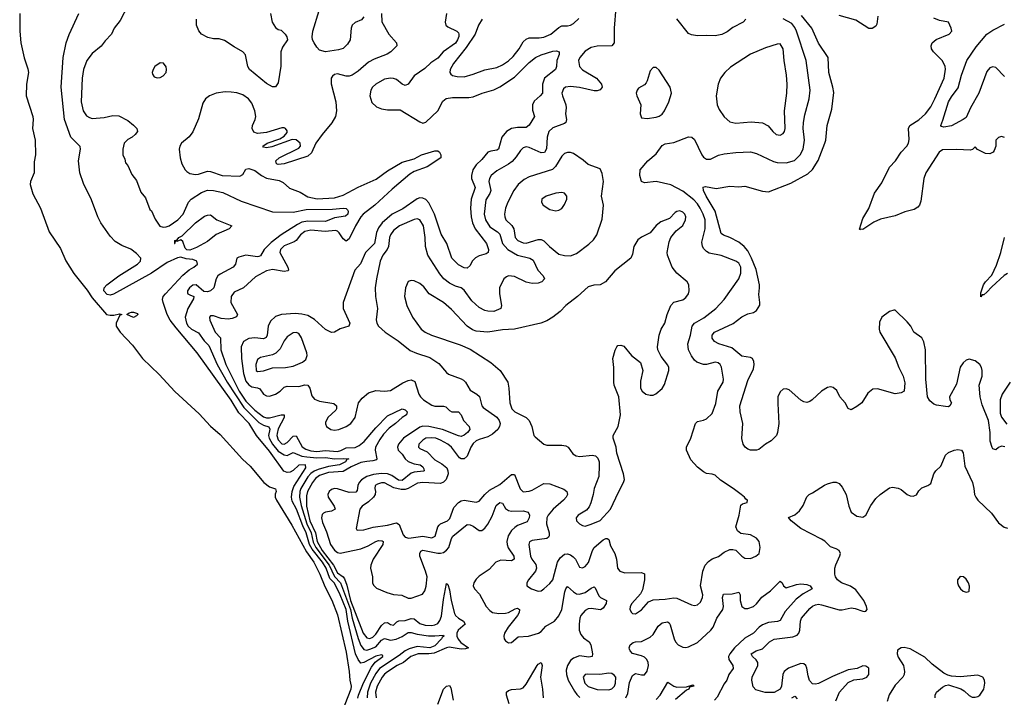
# Model space of a CAD drawing. Header units: inches. Extents: x 1603819 to 1745079, y 385938 to 533966.
# Tile 548 of 561: x 1651238 to 1657908, y 511514 to 516107. Entities that reach past the tile are written whole.
import ezdxf

# ---------------------------------------------------------------- set-up
doc = ezdxf.new("R2010")
doc.units = ezdxf.units.IN
doc.header["$MEASUREMENT"] = 0
doc.layers.add('B6551', color=7, linetype='Continuous')

msp = doc.modelspace()

# ---------------------------------------------------------------- linework, layer by layer
at = {"layer": 'B6551', "color": 5}
for points, elevation in [([(1652027.9, 516312.1), (1651919.3, 516100.7), (1651877.1, 516050), (1651859.3, 516010), (1651816.3, 515963.7), (1651790, 515926.6), (1651730, 515878), (1651692.7, 515830), (1651670, 515768.7), (1651660.3, 515710), (1651654.9, 515550), (1651667.6, 515490), (1651690, 515456.4), (1651710, 515443.7), (1651730, 515438), (1651810, 515443.7), (1651870, 515457.6), (1651910, 515454.9), (1651970, 515423.8), (1652010, 515393), (1652030.7, 515370), (1652036.3, 515350), (1652020.4, 515330), (1651999.3, 515310), (1651970, 515295.5), (1651945.7, 515270), (1651935.9, 515230), (1651937.1, 515190), (1651950, 515162), (1651955.9, 515135.9), (1651970, 515118), (1651997.5, 515057.5), (1652030, 515017.3), (1652058.5, 514938.5), (1652090, 514900.7), (1652120.4, 514820.4), (1652130, 514810.8), (1652155.8, 514755.8), (1652188.4, 514708.4), (1652210, 514700.3), (1652230, 514703.2), (1652250, 514711), (1652308.8, 514750), (1652345.8, 514790), (1652382.7, 514870), (1652399.8, 514890), (1652470, 514935.7), (1652510, 514950.7), (1652550, 514948.4), (1652614.7, 514934.7), (1652737.8, 514877.8), (1652950, 514805.7), (1653090, 514803.4), (1653178.4, 514821.6), (1653356.9, 514823.1), (1653430.2, 514830.2), (1653450, 514828.4), (1653458.6, 514818.6), (1653462.3, 514810), (1653460.8, 514790), (1653445.1, 514774.9), (1653370, 514764.5), (1653310, 514738.2), (1653190, 514742.3), (1653150, 514733.8), (1653120.2, 514719.8), (1653010, 514649.5), (1652942.5, 514597.5), (1652894.7, 514550), (1652870, 514506.6), (1652858.7, 514501.3), (1652850, 514498.7), (1652770, 514510.6), (1652722.1, 514497.9), (1652710.2, 514489.8), (1652700.2, 514450), (1652684.2, 514430), (1652596.7, 514383.3), (1652580.7, 514370), (1652569.4, 514350), (1652553.5, 514290), (1652530.8, 514269.2), (1652510, 514263.2), (1652485.4, 514265.4), (1652433.6, 514310), (1652410, 514308.3), (1652387.9, 514290), (1652375.8, 514270), (1652375.9, 514255.9), (1652377.3, 514250), (1652390, 514241.6), (1652418.8, 514230), (1652415.8, 514215.8), (1652376.2, 514150), (1652359.6, 514090), (1652367.1, 514050), (1652380.1, 514030), (1652402.2, 514010), (1652450, 513984.6), (1652486.9, 513930), (1652518.4, 513898.4), (1652576.6, 513770), (1652643.9, 513650), (1652757.6, 513477.6), (1652857.3, 513377.3), (1652890, 513358.2), (1652926.8, 513346.8), (1652932.1, 513332), (1652923.7, 513290), (1652927.7, 513270), (1652949.9, 513229.9), (1652990, 513183), (1653030, 513156.8), (1653050, 513153.4), (1653090, 513173.2), (1653150, 513149.5), (1653184, 513144), (1653250, 513137.9), (1653310, 513138.7), (1653370, 513129.7), (1653434, 513134), (1653467.7, 513130), (1653454.4, 513125.6), (1653444.2, 513110), (1653404.6, 513090), (1653330, 513077.9), (1653261, 513059), (1653232.6, 513047.4), (1653210, 513031.7), (1653190, 513007.9), (1653141.8, 512930), (1653135.8, 512910), (1653134.2, 512870), (1653144.4, 512815.6), (1653182.6, 512690), (1653213.1, 512630), (1653225.6, 512565.6), (1653244.3, 512530), (1653335.2, 512410), (1653370, 512333.8), (1653410.9, 512290), (1653480.3, 512110), (1653491, 512051), (1653530, 511912.5), (1653550, 511866.4), (1653564.7, 511844.7), (1653570, 511839.1), (1653590, 511834.4), (1653610, 511839.7), (1653650, 511857.4), (1653690, 511901.5), (1653710, 511912.2), (1653750, 511901), (1653787.5, 511907.5), (1653830, 511927.1), (1653870, 511953.8), (1653890, 511954), (1653930, 511942.1), (1654008.6, 511931.4), (1654050, 511930.1), (1654110, 511936.3), (1654112.1, 511930), (1654100.1, 511919.9), (1654096.2, 511910), (1654050, 511863.3), (1654016.4, 511850), (1653930, 511858.4), (1653876.6, 511843.4), (1653850, 511829.7), (1653810, 511797.7), (1653676.2, 511710), (1653650, 511674.8), (1653614.7, 511610), (1653594.5, 511550), (1653591.2, 511510)], 260), ([(1653570, 516127.1), (1653553.1, 516106.9), (1653510, 516087.1), (1653490.3, 516070), (1653483.2, 516050), (1653476.5, 515970), (1653458.4, 515941.6), (1653430, 515911.6), (1653397.8, 515902.2), (1653310, 515889.8), (1653270, 515901.4), (1653250, 515920.4), (1653232.3, 515950), (1653222.6, 515970), (1653219.8, 515990), (1653224.8, 516030), (1653266.6, 516170)], 260), ([(1655277, 516190), (1655264.6, 516050), (1655264.9, 515950), (1655250, 515929.7), (1655150, 515926.5), (1655110, 515917.5), (1655070, 515893.2), (1655033, 515850), (1655024.6, 515830), (1655030.2, 515790), (1655050, 515766.2), (1655144.7, 515710), (1655180.7, 515670), (1655185.2, 515650), (1655170, 515632.6), (1655150, 515625.8), (1655130, 515625.2), (1655030, 515648.1), (1654970, 515654.5), (1654934.8, 515650), (1654921.4, 515638.6), (1654911.6, 515610), (1654914.7, 515590), (1654936.9, 515530), (1654939.5, 515510), (1654935.6, 515470), (1654942.4, 515430), (1654938.7, 515410), (1654930, 515403.1), (1654850, 515373.9), (1654823.2, 515350), (1654812.3, 515310), (1654807.1, 515232.9), (1654792.7, 515207.3), (1654770, 515204.8), (1654690, 515241.2), (1654670, 515244.7), (1654650, 515238.3), (1654630, 515220.5), (1654602.5, 515177.5), (1654573.3, 515146.6), (1654550, 515127.2), (1654470, 515082), (1654432.3, 515050), (1654419.8, 515030), (1654416.6, 515010), (1654430.1, 514950), (1654424.2, 514930), (1654394.9, 514885.1), (1654385.1, 514790), (1654393.1, 514750), (1654424, 514704), (1654475.1, 514670), (1654490, 514654), (1654508.4, 514590), (1654544, 514550), (1654610, 514512.2), (1654694.9, 514490), (1654716.4, 514476.4), (1654748.6, 514408.6), (1654784.4, 514370), (1654792.4, 514350), (1654776.3, 514330), (1654750, 514322.4), (1654710, 514320.2), (1654670, 514329), (1654590, 514366.3), (1654550, 514370.6), (1654535.2, 514364.8), (1654518.7, 514350), (1654488, 514290), (1654488.2, 514250), (1654503.1, 514170), (1654498, 514150), (1654450, 514128.7), (1654410, 514131), (1654390, 514137.2), (1654350, 514156.5), (1654300.9, 514200.9), (1654250, 514274.5), (1654230, 514288.8), (1654190, 514300.6), (1654150, 514320.7), (1654111.8, 514351.8), (1654084, 514384), (1654002.9, 514510), (1653987.6, 514570), (1653985.2, 514630), (1653973.2, 514710), (1653950, 514750.8), (1653930, 514757.3), (1653910, 514753.3), (1653810.2, 514710), (1653770, 514678.2), (1653750.8, 514650), (1653743.9, 514630), (1653736.2, 514570), (1653727.2, 514550), (1653698, 514510), (1653679.3, 514470), (1653654.3, 514350), (1653646.3, 514290), (1653649, 514230), (1653661.3, 514150), (1653652.7, 514072.7), (1653656.5, 514050), (1653668.9, 514030), (1653713.1, 513990), (1653802.6, 513930), (1653884.5, 513864.5), (1653926.2, 513846.2), (1654016.9, 513816.9), (1654077, 513777), (1654130, 513714.9), (1654144.1, 513704.1), (1654230, 513673), (1654243.7, 513663.7), (1654257.6, 513650), (1654290, 513596.1), (1654335.6, 513570), (1654353, 513553), (1654369.1, 513490), (1654377.7, 513477.7), (1654470, 513414), (1654487.2, 513390), (1654492.7, 513370), (1654489.2, 513350), (1654476.5, 513330), (1654442.2, 513297.8), (1654410, 513279.3), (1654350, 513262.2), (1654330, 513252.1), (1654310, 513234.5), (1654293.9, 513210), (1654270.5, 513149.5), (1654250, 513130.6), (1654230, 513130.7), (1654218.1, 513138.1), (1654162.5, 513210), (1654138.7, 513230), (1654090, 513257.9), (1654058.4, 513270), (1654030, 513274.1), (1653990.6, 513270), (1653970, 513257.8), (1653942.8, 513230), (1653940.9, 513210), (1653950, 513200.3), (1653997.7, 513177.7), (1654050, 513124.6), (1654097.7, 513097.7), (1654130.7, 513070.7), (1654139.5, 513050), (1654140.1, 513030), (1654127.5, 512990), (1654110, 512972.5), (1654090, 512964.5), (1653969.3, 512970.7), (1653933.1, 512966.9), (1653870.1, 512929.9), (1653850, 512923), (1653823.4, 512923.4), (1653773.8, 512933.8), (1653710, 512967.4), (1653690, 512968.1), (1653661.2, 512958.8), (1653647.2, 512950), (1653643.5, 512930), (1653648.4, 512910), (1653647.2, 512890), (1653635.3, 512870), (1653600.9, 512839.1), (1653558.3, 512810), (1653541.3, 512790), (1653518, 512658), (1653522, 512650), (1653528.3, 512648.3), (1653570.3, 512650.3), (1653632.9, 512667.1), (1653730, 512681.2), (1653790, 512696.2), (1653810, 512685.8), (1653836.2, 512616.2), (1653850, 512600.2), (1653874.2, 512594.2), (1653970, 512605.9), (1654030, 512595.8), (1654052.4, 512607.6), (1654071.2, 512668.8), (1654079.6, 512680.4), (1654090, 512690.8), (1654135.6, 512710), (1654153.1, 512726.9), (1654179.3, 512800.7), (1654210, 512835.3), (1654230, 512847.2), (1654250, 512850.4), (1654330, 512837), (1654350, 512844.4), (1654388.6, 512890), (1654420.5, 512919.5), (1654490, 512957.8), (1654570, 513025.2), (1654590, 513023.7), (1654627.6, 512927.6), (1654650, 512907.3), (1654690, 512911), (1654710, 512918.2), (1654790, 512963), (1654830, 512961.4), (1654925.1, 512925.1), (1654943.7, 512910), (1654950.2, 512890), (1654941.3, 512870), (1654922.6, 512850), (1654852.1, 512790), (1654818.4, 512750), (1654810.1, 512729.9), (1654806.4, 512690), (1654825.5, 512630), (1654825.6, 512610), (1654819.8, 512600.2), (1654810, 512589.8), (1654710, 512576.4), (1654692.2, 512567.8), (1654687.4, 512550), (1654698.8, 512470), (1654707.6, 512450), (1654735.4, 512415.4), (1654740.2, 512390), (1654731.4, 512368.6), (1654684.9, 512310), (1654674, 512290), (1654674.8, 512270), (1654706, 512250), (1654750, 512234), (1654770, 512235.5), (1654790, 512250.4), (1654830, 512285.3), (1654850, 512310.4), (1654880.9, 512430), (1654899.5, 512460.5), (1654930, 512483.9), (1654950, 512486.3), (1654970, 512479.8), (1654987.6, 512467.6), (1655003.7, 512450), (1655030, 512397.6), (1655050, 512392), (1655070, 512400.3), (1655092.2, 512427.8), (1655118.1, 512510), (1655129.9, 512530.1), (1655190, 512581.1), (1655210, 512591.1), (1655218, 512590), (1655230, 512584), (1655241.3, 512541.3), (1655269.3, 512490), (1655280.2, 512450), (1655288.2, 512390), (1655303.7, 512370), (1655338.8, 512358.8), (1655450, 512360.5), (1655470, 512352), (1655470.2, 512310.2), (1655458, 512242), (1655443.4, 512216.6), (1655384.9, 512150), (1655373, 512130), (1655370.6, 512110), (1655382, 512090), (1655390, 512082), (1655410, 512080.7), (1655450, 512108.2), (1655498, 512162), (1655530, 512175.6), (1655610, 512178.8), (1655670, 512188.8), (1655690, 512186.7), (1655790, 512140.2), (1655810, 512137.7), (1655830, 512142.3), (1655850, 512159.3), (1655863.1, 512190), (1655865, 512210), (1655851.4, 512270), (1655866.2, 512370), (1655881.8, 512410), (1655904.2, 512435.7), (1655930, 512453.1), (1655972.2, 512467.8), (1656010, 512498), (1656050, 512515.5), (1656070, 512516.3), (1656090, 512510.7), (1656130.8, 512470), (1656150, 512458), (1656190, 512455.8), (1656226, 512470), (1656247.3, 512490), (1656255.4, 512530), (1656247.6, 512570), (1656230, 512593.6), (1656190, 512615.6), (1656124.2, 512624.2), (1656102, 512642), (1656089.5, 512669.5), (1656112.3, 512750), (1656124, 512816), (1656134, 512826), (1656166, 512834), (1656168, 512850), (1656156.5, 512856.5), (1656149, 512870), (1656125.2, 512890), (1656072.7, 512930), (1655985.6, 512985.6), (1655950, 513020.7), (1655930, 513027.8), (1655890, 513031.5), (1655870, 513041.6), (1655830, 513073.3), (1655784, 513124), (1655755.3, 513190), (1655755.1, 513210), (1655784.1, 513270), (1655815.6, 513370), (1655830, 513384.4), (1655870, 513392.7), (1655890, 513402.3), (1655930, 513437.1), (1655953.9, 513506.1), (1655968.1, 513590), (1656003.9, 513650), (1656005.8, 513670), (1655991.8, 513751.8), (1655983.1, 513770), (1655970, 513782.3), (1655950, 513785.6), (1655890.9, 513769.1), (1655870, 513769.1), (1655825.9, 513785.9), (1655810, 513798.9), (1655790, 513827.8), (1655769, 513870), (1655763.6, 513910), (1655782.9, 513970), (1655794.2, 514030), (1655809.6, 514050.4), (1655873.7, 514086.3), (1655954.2, 514150), (1656009.8, 514210), (1656110, 514351.8), (1656123, 514390), (1656122.9, 514430), (1656110, 514456.9), (1656090, 514471), (1655989.8, 514509.8), (1655910, 514525.6), (1655890, 514537), (1655873.7, 514553.7), (1655863.2, 514570), (1655858.5, 514598.5), (1655881.6, 514690), (1655880.9, 514750), (1655867.4, 514790), (1655847.3, 514830), (1655830, 514858.9), (1655806.1, 514886.1), (1655730, 514944.6), (1655650, 514987.1), (1655549.2, 515010.8), (1655470, 515002.4), (1655450, 515009.5), (1655438.7, 515050), (1655442.6, 515090), (1655494.5, 515150), (1655550, 515198), (1655590, 515254), (1655610, 515265.5), (1655670, 515275.8), (1655770, 515313), (1655790.5, 515310.5), (1655810, 515296), (1655860.3, 515190), (1655870, 515176.4), (1655890, 515162.6), (1655918.8, 515161.2), (1655971.8, 515188.2), (1656010, 515198), (1656090, 515207.5), (1656190, 515212.2), (1656230, 515200.2), (1656345.9, 515145.9), (1656370, 515138.7), (1656430, 515137.4), (1656486.8, 515153.2), (1656526.6, 515190), (1656546, 515230), (1656554, 515290), (1656545.6, 515370), (1656548.2, 515410), (1656557, 515463), (1656586.2, 515570), (1656592.2, 515630), (1656565.4, 515830), (1656500.4, 516030), (1656490, 516053.6), (1656470, 516080.5), (1656410, 516112.2)], 340), ([(1651240.1, 516150), (1651238.1, 516030), (1651244.8, 515950), (1651268.5, 515848.5), (1651294, 515774), (1651297.2, 515750), (1651283.5, 515670), (1651281.2, 515590), (1651327.4, 515450), (1651330.1, 515430), (1651323.8, 515370), (1651342.9, 515290), (1651344.5, 515190), (1651336.8, 515143.2), (1651335.1, 515070), (1651310.5, 515010), (1651308.9, 514991.1), (1651326.4, 514926.4), (1651379.9, 514830), (1651437.1, 514670), (1651515.4, 514555.4), (1651550, 514473.1), (1651605.9, 514385.9), (1651694.6, 514274.6), (1651730, 514222.5), (1651827.3, 514110), (1651850, 514104.5), (1651874.9, 514105.1), (1651914.6, 514114.6), (1651930.8, 514110), (1651915.9, 514104.1), (1651891.7, 514050), (1651892.3, 514030), (1651919.3, 513990), (1652001.2, 513901.2), (1652070.7, 513810), (1652182.4, 513702.4), (1652290, 513586.8), (1652454.8, 513434.8), (1652530, 513351.7), (1652595.6, 513295.6), (1652747.8, 513127.8), (1652800.3, 513080.3), (1652891.9, 512970), (1652930, 512940.9), (1652970, 512927), (1652976.6, 512910), (1652969.2, 512890.8), (1652969.6, 512870.4), (1652977.2, 512850), (1653081.5, 512681.5), (1653180.3, 512500.3), (1653230.1, 512430), (1653271.6, 512350), (1653304.6, 512264.6), (1653353, 512173), (1653390, 512074.3), (1653450, 511821.3), (1653469.7, 511690), (1653473.8, 511630), (1653483.4, 511590), (1653480.6, 511570), (1653395.5, 511350)], 220), ([(1653528.7, 511508.7), (1653533.7, 511530), (1653567.8, 511612.2), (1653620.7, 511719.3), (1653647.1, 511752.9), (1653699.1, 511790), (1653698.2, 511798.2), (1653690, 511802.6), (1653650, 511793), (1653570, 511749.4), (1653550, 511744.9), (1653530, 511770.8), (1653513.8, 511810), (1653460.4, 512030), (1653450.2, 512110), (1653410.2, 512210), (1653370, 512288), (1653339.4, 512319.4), (1653313.4, 512390), (1653290.4, 512430), (1653219, 512519), (1653200.6, 512550), (1653178.5, 512630), (1653156.3, 512676.3), (1653113.3, 512790), (1653084.4, 512844.4), (1653080.6, 512870), (1653084.8, 512910), (1653095.7, 512944.3), (1653177.7, 513070), (1653173.4, 513090), (1653130, 513087.9), (1653090, 513050.6), (1653070, 513040.1), (1653050, 513037.3), (1653028.1, 513048.1), (1652930, 513183.3), (1652842.3, 513290), (1652792, 513370), (1652722.6, 513442.6), (1652670, 513527.9), (1652440.7, 513850), (1652297.6, 514017.6), (1652258.5, 514070), (1652236.6, 514110), (1652209.5, 514190), (1652205.6, 514210), (1652210.7, 514230), (1652224.8, 514250), (1652344.4, 514375.6), (1652387.3, 514412.7), (1652418.9, 514430), (1652443.2, 514450), (1652438.9, 514470), (1652410, 514481.8), (1652365.2, 514485.2), (1652330, 514496.9), (1652307.6, 514492.4), (1652238.2, 514461.8), (1652130, 514388), (1651873.4, 514246.6), (1651850, 514240.1), (1651830, 514243.7), (1651807.4, 514270), (1651810.5, 514290), (1651828, 514310), (1651910, 514370.7), (1652037.2, 514450), (1652057.6, 514470), (1652059.1, 514490), (1652030, 514521.3), (1651990.7, 514550.7), (1651930, 514575.5), (1651884, 514604), (1651850, 514638.9), (1651788.8, 514730), (1651768.4, 514770), (1651725.5, 514885.5), (1651670, 514997.3), (1651644.6, 515070), (1651635.8, 515150), (1651651, 515230), (1651648.5, 515248.5), (1651585, 515310), (1651542.2, 515430), (1651519.2, 515650), (1651533.7, 515850), (1651553.4, 515950), (1651572.7, 516007.3), (1651639.5, 516150)], 240), ([(1653688.3, 516148.3), (1653691.7, 516091.7), (1653739.5, 516010), (1653790.4, 515950), (1653792.2, 515930), (1653753.1, 515890), (1653726.6, 515873.4), (1653639.9, 515840.1), (1653600.6, 515819.4), (1653530, 515758), (1653490, 515730.7), (1653470, 515723.8), (1653450, 515724.2), (1653390, 515741), (1653370, 515735.4), (1653356.5, 515723.5), (1653349.2, 515710), (1653347.6, 515672.4), (1653379.6, 515550), (1653385.1, 515490), (1653378.5, 515450), (1653353.1, 515406.9), (1653287.5, 515330), (1653244.2, 515270), (1653215.8, 515204.2), (1653190, 515181.1), (1653030.5, 515129.5), (1652990, 515126), (1652978, 515130), (1652974, 515150), (1652996, 515170), (1653130, 515236.9), (1653139.8, 515250), (1653137.8, 515270), (1653110, 515293.6), (1653084.7, 515295.3), (1652946, 515246), (1652910, 515239.5), (1652890, 515244), (1652886, 515250), (1652914, 515270), (1652999.8, 515300.3), (1653030, 515318), (1653050, 515343), (1653050, 515354.7), (1653039.8, 515370), (1653030, 515375.2), (1653014.6, 515374.6), (1652910, 515341.8), (1652850, 515336.8), (1652824.7, 515344.7), (1652812.4, 515370), (1652814.8, 515390), (1652833.1, 515430), (1652837.4, 515450), (1652830.7, 515490), (1652810, 515541.3), (1652788.5, 515570), (1652750, 515597.8), (1652710, 515610.8), (1652670, 515616.8), (1652630, 515618), (1652570, 515608.9), (1652523, 515590), (1652495.8, 515570), (1652479.4, 515540.6), (1652450, 515436), (1652412, 515348), (1652387.3, 515312.7), (1652334, 515270), (1652322.6, 515250), (1652319.5, 515230), (1652325.3, 515170), (1652335.8, 515130), (1652358.4, 515090), (1652370, 515077.1), (1652390, 515065.3), (1652430, 515058.3), (1652450, 515060.2), (1652510, 515080.3), (1652530, 515078.9), (1652610, 515050.2), (1652730, 515046.2), (1652750, 515057.1), (1652770, 515094), (1652790, 515099.5), (1652830, 515084.9), (1652877.1, 515050), (1652910, 515032), (1652996.5, 515016.5), (1653022.9, 515002.9), (1653066.3, 514966.3), (1653138, 514938), (1653190, 514907.3), (1653252.9, 514892.9), (1653370, 514900.1), (1653430, 514918.8), (1653530, 514971.2), (1653654.1, 515025.9), (1653730, 515083), (1653830, 515141.1), (1653910, 515164.7), (1653961.3, 515190), (1654050, 515217.6), (1654070, 515217.6), (1654082, 515210), (1654090.7, 515190), (1654090.8, 515170), (1653998, 515110), (1653910, 515079), (1653880.7, 515059.3), (1653761.7, 514958.3), (1653644.7, 514850), (1653564.7, 514790), (1653548.6, 514771.4), (1653512.5, 514710), (1653470, 514621.2), (1653450, 514606.3), (1653430, 514620.8), (1653402.9, 514662.9), (1653390, 514674.7), (1653377.9, 514677.9), (1653307.5, 514672.4), (1653210, 514679.6), (1653169.3, 514670.7), (1653139.8, 514650), (1653110, 514610.5), (1653098.4, 514601.6), (1653030, 514575), (1653004, 514550), (1652999.8, 514530), (1653053.7, 514430), (1653059, 514410), (1653055, 514405), (1653030, 514401.5), (1652950, 514413.2), (1652910, 514404), (1652835.6, 514364.4), (1652753.8, 514290), (1652690, 514261), (1652671, 514230), (1652668.8, 514191.2), (1652714, 514110), (1652707.1, 514092.9), (1652677.9, 514082.1), (1652650, 514078.1), (1652602.6, 514082.6), (1652550, 514099.3), (1652530, 514099.6), (1652523.6, 514090), (1652525.4, 514070), (1652562.5, 513990), (1652598.1, 513950), (1652600.7, 513870), (1652634.3, 513770), (1652724.3, 513590), (1652770, 513522.6), (1652830, 513461.2), (1652890, 513416.2), (1652910, 513408.6), (1652930, 513408.6), (1653010, 513430.1), (1653030.1, 513430), (1653030.5, 513410), (1652990, 513334.9), (1652981.9, 513301.9), (1652981, 513290), (1652990, 513259), (1653013.5, 513233.5), (1653030.6, 513230), (1653050, 513241.1), (1653090, 513284.4), (1653110, 513287.3), (1653152.6, 513212.6), (1653176.2, 513196.2), (1653210, 513184.7), (1653250, 513180.2), (1653310, 513187.3), (1653390, 513179.8), (1653413.6, 513186.4), (1653450, 513205.6), (1653510, 513207.4), (1653538.5, 513221.5), (1653570.9, 513249.1), (1653650, 513340.8), (1653730, 513422.7), (1653830, 513470.1), (1653850, 513463.2), (1653862, 513450), (1653858.6, 513430), (1653828.8, 513411.2), (1653783.3, 513370), (1653740.7, 513339.3), (1653701.9, 513298.1), (1653677.8, 513262.2), (1653649.4, 513209.4), (1653646.2, 513190), (1653658.7, 513130), (1653655.1, 513124.9), (1653630, 513116.1), (1653590, 513113.8), (1653550, 513104.9), (1653484, 513076), (1653430, 513044.6), (1653330, 513039.2), (1653270, 513018.5), (1653242.9, 512997.1), (1653222, 512970), (1653187.6, 512910), (1653180.4, 512879.6), (1653181.7, 512810), (1653203.8, 512710), (1653242.7, 512630), (1653252.9, 512570), (1653287.2, 512510), (1653364.5, 512410), (1653390, 512359.1), (1653430, 512330), (1653438.5, 512318.5), (1653453.9, 512273.9), (1653478.4, 512170), (1653565.1, 511950), (1653590, 511917.1), (1653610, 511912.5), (1653630, 511921.6), (1653650, 511941.8), (1653690, 512002.2), (1653710, 512019.8), (1653730, 512021.7), (1653750, 512008.7), (1653770, 512002.4), (1653793, 512027), (1653806.3, 512033.7), (1653850, 512035.1), (1653890, 512048.3), (1653910, 512046.8), (1653950, 512014.8), (1653984.5, 512004.5), (1654030, 512002.2), (1654050, 512005.2), (1654070, 512015.6), (1654085.5, 512034.5), (1654095.8, 512064.2), (1654110, 512176.4), (1654130, 512285.5), (1654138.5, 512278.6), (1654150, 512244), (1654160.1, 512170), (1654183.3, 512083.3), (1654190.1, 512070.1), (1654210, 512050.6), (1654243.8, 512030), (1654256.5, 512010), (1654209.2, 511970), (1654199.5, 511950), (1654200.4, 511930), (1654208.6, 511908.6), (1654226.2, 511886.1), (1654278.7, 511850), (1654257.2, 511842.8), (1654230, 511840.8), (1654146.5, 511853.5), (1654130, 511850.9), (1654045.5, 511814.5), (1654010, 511810), (1653937.6, 511810), (1653888, 511792), (1653839, 511750), (1653796.2, 511730), (1653730, 511688.2), (1653710, 511672.2), (1653692.7, 511650), (1653660.8, 511590), (1653649.5, 511550), (1653653, 511510)], 280), ([(1652936.8, 516150), (1652947.5, 516090), (1652970, 516053), (1652990, 516040.4), (1653010, 516036.4), (1653035.8, 516010), (1653048.9, 515990), (1653052.4, 515970), (1653019, 515921), (1653007, 515890), (1653008.1, 515791.9), (1652990, 515679), (1652970, 515652.3), (1652950, 515651.5), (1652910, 515674.7), (1652795.4, 515770), (1652783.5, 515790), (1652768.1, 515868.1), (1652749.7, 515889.7), (1652690, 515922.9), (1652626.2, 515966.2), (1652590, 515977), (1652550, 515977), (1652513.7, 515986.3), (1652470, 516009.5), (1652451.4, 516031.4), (1652437, 516070), (1652437, 516110)], 260), ([(1654129.2, 516150), (1654121.5, 516090), (1654125.6, 516070), (1654138.1, 516058.1), (1654199, 516030), (1654210, 516018.3), (1654213.8, 516010), (1654212.3, 515992.3), (1654204.1, 515970), (1654190, 515947.8), (1654108, 515890), (1654070, 515846), (1654024.5, 515815.5), (1653983.4, 515776.6), (1653910, 515725.9), (1653869.7, 515670.3), (1653850, 515660.4), (1653830, 515669.4), (1653790, 515700.8), (1653770, 515707.5), (1653749.9, 515709.9), (1653710, 515702.8), (1653650.1, 515670), (1653629.2, 515650.8), (1653617, 515630), (1653609.7, 515590), (1653624.7, 515544.7), (1653655.6, 515515.6), (1653690, 515503.9), (1653730, 515497.2), (1653816.1, 515496.1), (1653950, 515413.7), (1653970, 515405.4), (1653990, 515412.3), (1654070, 515489.2), (1654105.6, 515554.4), (1654127.7, 515572.3), (1654170, 515579.6), (1654280.6, 515579.4), (1654310, 515585.3), (1654370.9, 515609.1), (1654450, 515632.5), (1654490, 515652.6), (1654590, 515718.4), (1654690, 515816.8), (1654731.5, 515850), (1654770, 515868.2), (1654850, 515893.4), (1654875.1, 515895.1), (1654892.7, 515890), (1654892.6, 515870), (1654876.3, 515830), (1654874, 515790), (1654868.1, 515770), (1654794.2, 515710), (1654780.5, 515670), (1654779.3, 515610), (1654763.5, 515590), (1654724.5, 515555.5), (1654711.3, 515530), (1654712.9, 515492.9), (1654724.7, 515450), (1654688.7, 515391.3), (1654670, 515376.5), (1654610, 515376.6), (1654570.1, 515369.9), (1654535.4, 515350), (1654503.7, 515310), (1654481.3, 515230), (1654470, 515222.4), (1654430, 515216.5), (1654410, 515208.2), (1654370, 515158.7), (1654330, 515124.2), (1654308.6, 515090), (1654298.8, 515050), (1654299.3, 515030), (1654323, 514970), (1654295.8, 514890), (1654292.5, 514830), (1654296.1, 514770), (1654305.6, 514730), (1654323.6, 514690), (1654401.2, 514590), (1654414.6, 514550), (1654412.7, 514530), (1654399.3, 514520.7), (1654350, 514507.2), (1654326.1, 514493.9), (1654304.4, 514470), (1654290, 514442), (1654270, 514423.5), (1654250, 514424.2), (1654210, 514446), (1654165, 514490), (1654132.6, 514590), (1654094.3, 514654.3), (1654047.3, 514790), (1654010, 514865.4), (1653990, 514888.4), (1653970, 514898), (1653950, 514899), (1653930, 514893.4), (1653834.2, 514825.8), (1653761.9, 514790), (1653693.7, 514730), (1653670, 514697.3), (1653654.2, 514665.8), (1653642.8, 514590), (1653580.8, 514530), (1653548, 514452), (1653509, 514410), (1653428.4, 514190), (1653430.4, 514149.6), (1653474.7, 514050), (1653468, 514030), (1653410, 514010.8), (1653370, 513989.8), (1653350, 513986.8), (1653310, 514007.8), (1653235.6, 514075.6), (1653190, 514101.3), (1653150, 514111.4), (1653104.7, 514115.3), (1653011.1, 514108.9), (1652970, 514094.5), (1652936.7, 514063.3), (1652922.2, 514030), (1652915.1, 513970), (1652907.5, 513952.5), (1652890, 513944), (1652830, 513949.9), (1652790, 513946.3), (1652754.9, 513925.1), (1652737.4, 513890), (1652741.3, 513810), (1652754, 513710), (1652770, 513657.9), (1652790, 513631.6), (1652810, 513618.1), (1652850, 513611), (1652864.2, 513604.2), (1652890, 513569), (1652910, 513556.8), (1652930, 513556.2), (1652970, 513570.1), (1653001.6, 513590), (1653030, 513615.4), (1653050, 513622.5), (1653130, 513621.9), (1653170, 513631.8), (1653190, 513630.2), (1653203.2, 513610), (1653218.2, 513558.2), (1653236, 513536), (1653270, 513522.3), (1653366.4, 513506.4), (1653384, 513490), (1653384.9, 513470), (1653379, 513461), (1653326.4, 513410), (1653310, 513378), (1653308.9, 513368.9), (1653316.3, 513350), (1653346.8, 513330), (1653370, 513324.9), (1653401.2, 513330), (1653450, 513350.3), (1653482.4, 513370), (1653510, 513410.8), (1653533, 513510), (1653557.7, 513542.3), (1653601.5, 513578.5), (1653650, 513594.2), (1653710, 513588.4), (1653750, 513592.9), (1653833.9, 513646.1), (1653870, 513662.4), (1653890, 513665.4), (1653916, 513656), (1653941.7, 513570), (1653952.3, 513550), (1653972.7, 513530), (1654030, 513494.5), (1654051.6, 513488.4), (1654110, 513487.7), (1654123.9, 513483.9), (1654150, 513457.3), (1654165.5, 513450), (1654210.2, 513450.2), (1654228.5, 513428.5), (1654245.1, 513390), (1654282.7, 513350), (1654286.8, 513330), (1654271.6, 513310), (1654250, 513290.6), (1654230, 513282.8), (1654210, 513286.7), (1654102.8, 513330), (1654009.1, 513350.9), (1653970, 513352.4), (1653950, 513346.2), (1653838, 513270), (1653805.1, 513230), (1653797.9, 513210), (1653801.3, 513190), (1653830, 513163), (1653850.6, 513130), (1653870, 513112.6), (1653910, 513097.1), (1653950.9, 513090.9), (1653970, 513076.6), (1653976.8, 513063.2), (1653977.6, 513050), (1653972.9, 513047.1), (1653910, 513040.5), (1653890, 513034), (1653830, 512984.3), (1653805.4, 512985.4), (1653758.2, 513018.2), (1653730, 513028.9), (1653688.8, 513031.2), (1653634.7, 513025.3), (1653589.1, 513010.9), (1653552.6, 512987.4), (1653537.1, 512970), (1653529.2, 512950), (1653524.1, 512915.9), (1653514.4, 512905.6), (1653470, 512902.3), (1653390, 512926.9), (1653370, 512928.6), (1653350, 512922.3), (1653334.5, 512910), (1653326.7, 512890), (1653328.4, 512870), (1653369.3, 512810), (1653375.6, 512790), (1653350, 512776), (1653310, 512769.3), (1653297.3, 512762.7), (1653287.2, 512752.8), (1653283.3, 512730), (1653290, 512698.4), (1653316.5, 512636.5), (1653344.6, 512550), (1653370, 512512), (1653390, 512495.7), (1653410, 512490.7), (1653550, 512519.9), (1653599.2, 512540.8), (1653650, 512571.2), (1653670, 512577.1), (1653694.5, 512574.5), (1653700.2, 512570), (1653697.2, 512550), (1653632.4, 512450), (1653616, 512410), (1653615.4, 512390), (1653629.3, 512330.7), (1653628.3, 512290), (1653634.5, 512274.5), (1653654.8, 512254.8), (1653724.2, 512224.2), (1653770, 512211.1), (1653827.7, 512207.7), (1653870, 512186.2), (1653890, 512186.8), (1653966.5, 512213.5), (1653982.9, 512237.1), (1653992.3, 512267.7), (1653997.9, 512330), (1653988.2, 512370), (1653948.3, 512470), (1653948.2, 512490), (1653956.1, 512503.9), (1653970, 512511.4), (1654070, 512491), (1654090, 512490.6), (1654110, 512497), (1654129.2, 512510.8), (1654145, 512530), (1654162.4, 512590), (1654173.3, 512606.7), (1654270, 512685), (1654290, 512683.4), (1654310, 512673.7), (1654350, 512645.7), (1654370, 512646), (1654390, 512660.9), (1654410, 512688.6), (1654438.1, 512741.9), (1654466.1, 512813.9), (1654490, 512835), (1654510, 512831.2), (1654530, 512793.8), (1654550, 512779.6), (1654570, 512775.9), (1654650, 512779.3), (1654682.3, 512770), (1654691.7, 512750), (1654689, 512730), (1654676.3, 512703.7), (1654610, 512678), (1654593.5, 512666.5), (1654570, 512646.2), (1654547.5, 512610), (1654539.2, 512570), (1654540.7, 512550), (1654548.4, 512528.4), (1654585.5, 512470), (1654587.5, 512450), (1654570, 512438.4), (1654496.8, 512443.2), (1654463.5, 512430), (1654418.8, 512381.2), (1654350, 512335.2), (1654330, 512316.1), (1654314.5, 512290), (1654311.1, 512270), (1654318.2, 512250), (1654352.5, 512212.5), (1654398.2, 512130), (1654422.5, 512102.5), (1654442, 512090), (1654483.6, 512083.6), (1654530, 512084), (1654550.6, 512089.4), (1654594.7, 512114.7), (1654610, 512118.6), (1654624.9, 512110), (1654621.5, 512090), (1654610.6, 512070), (1654546.3, 511990), (1654522.2, 511950), (1654516.9, 511930), (1654521.1, 511910), (1654530, 511897.1), (1654550, 511883.7), (1654570, 511886.7), (1654615.7, 511924.3), (1654686, 511930), (1654751.8, 511948.2), (1654770, 511960.5), (1654803.1, 511996.9), (1654861.6, 512030), (1654890, 512067.8), (1654910.9, 512110), (1654931, 512229), (1654938.2, 512250), (1654950, 512264.9), (1654989.3, 512229.3), (1655010, 512216.8), (1655030, 512213.2), (1655070, 512224.8), (1655110, 512255.1), (1655130, 512263.6), (1655137.4, 512257.4), (1655161.7, 512201.7), (1655171.8, 512191.8), (1655214.6, 512170), (1655210.2, 512150), (1655190, 512117.7), (1655173.6, 512106.4), (1655110, 512116.6), (1655090, 512113.9), (1655070, 512103.9), (1655039.6, 512070), (1655032.1, 512050), (1655027.2, 512010), (1655029, 511970), (1655040.1, 511940.1), (1655057.9, 511917.9), (1655096.1, 511890), (1655107.1, 511870), (1655119, 511810), (1655116.9, 511790), (1655094.1, 511785.9), (1655030, 511794.6), (1654990, 511780.7), (1654970, 511763.1), (1654948.9, 511731.1), (1654940.9, 511699.1), (1654941.7, 511670), (1654954.9, 511630), (1654996.5, 511556.5), (1655013, 511533), (1655033.9, 511513.9)], 320), ([(1654370.1, 516109.9), (1654346, 516070), (1654324.2, 516010), (1654262.1, 515917.9), (1654176.4, 515810), (1654155.4, 515770), (1654151.7, 515750), (1654158.5, 515738.5), (1654169.4, 515729.4), (1654201.6, 515721.6), (1654250, 515720.5), (1654310, 515737), (1654390, 515768.1), (1654470, 515782.1), (1654510, 515800.2), (1654550, 515827.8), (1654581.4, 515858.6), (1654621.3, 515910), (1654650, 515956.2), (1654670, 515976.1), (1654690, 515983.2), (1654756.9, 515983.1), (1654790, 515989), (1654835.6, 516010), (1654890, 516054.7), (1654910, 516064.6), (1654950, 516064.5), (1654970, 516069), (1654990, 516080.4), (1655025.6, 516114.4)], 340), ([(1656156.9, 516110), (1656140.3, 516090), (1656070, 516054.2), (1656030, 516025.1), (1655994.1, 516005.9), (1655950, 515998.5), (1655890, 516000.9), (1655830, 515997.2), (1655790, 516004), (1655770, 516014), (1655690, 516112.7)], 340), ([(1657911.9, 513211.9), (1657890, 513216.9), (1657870, 513208), (1657850, 513191.5), (1657830, 513198.4), (1657826.5, 513206.5), (1657812.8, 513250), (1657813.5, 513310), (1657801.9, 513390), (1657757.8, 513497.8), (1657744.6, 513550), (1657739.2, 513630), (1657757.8, 513690), (1657758.8, 513730), (1657754.4, 513750), (1657742.4, 513770), (1657710, 513796), (1657670, 513806.9), (1657650, 513799.2), (1657630, 513780.7), (1657610, 513752.5), (1657584.1, 513635.9), (1657536.5, 513550), (1657539.6, 513530), (1657550.2, 513510), (1657540.4, 513490), (1657530, 513484.2), (1657510, 513484.4), (1657450, 513494.7), (1657430, 513502), (1657404, 513524), (1657389, 513550), (1657376.8, 513670), (1657375.6, 513870), (1657363.6, 513923.6), (1657349.8, 513949.8), (1657295.6, 513990), (1657275.4, 514030), (1657250, 514058.9), (1657170, 514139), (1657159.3, 514139.3), (1657130, 514129.5), (1657079.3, 514090), (1657063.2, 514056.8), (1657060.2, 514010), (1657066, 513990), (1657170, 513816.3), (1657193.6, 513750), (1657222.3, 513690), (1657233.7, 513646.3), (1657230, 513589.4), (1657210, 513577.6), (1657170, 513571.2), (1657050, 513605), (1657018, 513602), (1656984.5, 513575.5), (1656943.2, 513510), (1656910, 513485.4), (1656870, 513463.7), (1656850, 513472.7), (1656829.7, 513509.7), (1656795.1, 513550), (1656774, 513594), (1656750, 513614), (1656730, 513619), (1656710, 513613.2), (1656670, 513589.2), (1656607.7, 513530), (1656590, 513518.7), (1656570, 513513.3), (1656550, 513516.3), (1656530, 513527.6), (1656450, 513598), (1656430, 513606.3), (1656410, 513602), (1656390, 513585.1), (1656374.9, 513550), (1656373.3, 513506.7), (1656380.7, 513370), (1656372.7, 513310), (1656364.9, 513290), (1656330, 513251.8), (1656290, 513229.6), (1656245.1, 513194.9), (1656230, 513189.6), (1656190, 513189.6), (1656170, 513197), (1656152.7, 513210), (1656139.3, 513230), (1656129.5, 513269.5), (1656137.4, 513370), (1656118.5, 513450), (1656117.8, 513490), (1656170, 513661.6), (1656210, 513740.7), (1656214.5, 513770), (1656210.9, 513790.9), (1656201.6, 513810), (1656190, 513817.7), (1656130, 513826.8), (1656062.9, 513882.9), (1655974, 513910), (1655944.9, 513924.9), (1655930, 513949), (1655929.7, 513970), (1655945.1, 513990), (1656070.9, 514049.1), (1656130, 514093.4), (1656170, 514112.6), (1656210, 514122), (1656230, 514135.5), (1656251.4, 514171.4), (1656253, 514190), (1656245.3, 514245.3), (1656250.9, 514290), (1656248.9, 514310), (1656226.9, 514413.1), (1656196.4, 514490), (1656170, 514540.7), (1656146.8, 514570), (1656110, 514599.2), (1656050, 514631.8), (1656006, 514646), (1655990, 514658.9), (1655948.8, 514808.8), (1655888.7, 514910), (1655871.1, 514950), (1655867.9, 514972.1), (1655883.8, 514976.2), (1655957.2, 514962.8), (1656050, 514979.6), (1656110, 514974.9), (1656150, 514978.5), (1656270, 514945.3), (1656310, 514941.3), (1656461.4, 514998.6), (1656577, 515063), (1656608, 515092), (1656647.6, 515152.4), (1656693.6, 515270), (1656699.3, 515290), (1656707.7, 515390), (1656739.3, 515500.7), (1656752.8, 515612.8), (1656747.6, 515650), (1656719.4, 515750), (1656714.3, 515850), (1656648.6, 515948.6), (1656604.2, 516050), (1656535.5, 516135.5)], 320), ([(1657051.5, 516130), (1657044.3, 516075.7), (1657037.5, 516062.5), (1657012.8, 516047.2), (1656990, 516047.8), (1656903.2, 516103.2), (1656790, 516135)], 280), ([(1657910, 515308), (1657890, 515315.3), (1657870, 515308), (1657852, 515290), (1657851.1, 515248.9), (1657839.6, 515220.4), (1657834, 515210), (1657810, 515198), (1657780.4, 515200.4), (1657727.3, 515227.3), (1657710, 515246), (1657692.7, 515227.3), (1657678, 515222), (1657587.2, 515227.2), (1657490, 515224), (1657466.9, 515210), (1657376.5, 515070), (1657364, 515030), (1657342.6, 514877.4), (1657333.1, 514850), (1657323, 514837), (1657298.6, 514821.4), (1657235.5, 514804.5), (1657170, 514778.2), (1657070, 514756.2), (1657025, 514735), (1656950, 514686), (1656933.2, 514686.8), (1656930, 514682), (1656927.6, 514687.6), (1656950, 514759.1), (1656990, 514827.7), (1657028.4, 514931.6), (1657078.3, 515001.7), (1657130, 515108.2), (1657170.6, 515149.4), (1657209.8, 515210), (1657248.7, 515250), (1657259.4, 515270), (1657264.9, 515295.1), (1657260.3, 515370), (1657268.4, 515390), (1657330, 515428.4), (1657374, 515470), (1657410, 515516.5), (1657438.5, 515570), (1657500.7, 515710), (1657510.6, 515770.6), (1657508.5, 515790), (1657490, 515827.3), (1657428.5, 515890), (1657415.6, 515910), (1657413.3, 515930), (1657420.4, 515950), (1657446.6, 515973.4), (1657535.3, 516010), (1657554, 516030), (1657549.3, 516050), (1657529.5, 516089.5), (1657470, 516101.1), (1657430, 516116.4)], 280), ([(1657910, 515721.6), (1657850, 515783.5), (1657830, 515788.5), (1657810, 515779.8), (1657790, 515755.1), (1657736.1, 515610), (1657679, 515510), (1657650, 515445.1), (1657630.6, 515430), (1657550, 515388.1), (1657498, 515378), (1657482.2, 515382.2), (1657477.4, 515390), (1657492.9, 515427.1), (1657529.9, 515550), (1657550, 515584.5), (1657595.6, 515644.4), (1657618.5, 515730), (1657654, 515830), (1657717.3, 515922.7), (1657790, 516008.5), (1657830, 516036.1), (1657910, 516077.1)], 260), ([(1657930, 514386.5), (1657907.2, 514372.8), (1657822.9, 514297.1), (1657790, 514259.8), (1657770, 514242.2), (1657758.8, 514241.2), (1657749.1, 514229.1), (1657750, 514255.5), (1657768.1, 514310), (1657780.4, 514330), (1657824.5, 514375.5), (1657856, 514444), (1657885.6, 514530), (1657908.8, 514631.2)], 280), ([(1657948.8, 513650), (1657894.4, 513570), (1657879.5, 513530), (1657879.5, 513439.5), (1657890, 513413.4), (1657925, 513365)], 320), ([(1656766.4, 511490), (1656793, 511550), (1656850, 511614.9), (1656890, 511633.4), (1656950, 511640.4), (1656977.8, 511650), (1656991.7, 511670), (1656991.1, 511711.1), (1656970, 511725.4), (1656950, 511727), (1656910.8, 511709.2), (1656850, 511701.7), (1656744.6, 511655.4), (1656650, 511607.5), (1656630, 511602.7), (1656610, 511605.8), (1656589, 511629), (1656579.3, 511659.3), (1656571.5, 511711.5), (1656563.6, 511730), (1656550, 511740.7), (1656530, 511743.8), (1656447.4, 511712.6), (1656417.6, 511690), (1656409.1, 511670), (1656399.4, 511590), (1656389.7, 511570), (1656350, 511547.8), (1656287.4, 511547.4), (1656224.6, 511564.6), (1656206.3, 511586.3), (1656199, 511630), (1656200.8, 511650), (1656238.2, 511730), (1656239.1, 511750), (1656228.5, 511768.5), (1656201.6, 511790), (1656193, 511810), (1656226.8, 511830), (1656270, 511843.1), (1656317.4, 511890), (1656350, 511908.8), (1656475.6, 511924.4), (1656504.8, 511935.2), (1656516.8, 511950), (1656523.9, 511970), (1656526.7, 512030), (1656533.4, 512050), (1656590, 512116.1), (1656610, 512133.2), (1656630, 512142), (1656650, 512144.8), (1656670, 512141), (1656790, 512107.3), (1656810, 512106.5), (1656870, 512121.4), (1656897.4, 512117.4), (1656950, 512097.3), (1656963.4, 512096.6), (1656970, 512098), (1656978.4, 512110), (1656974.6, 512130), (1656956.9, 512170), (1656903, 512243), (1656867.2, 512267.2), (1656806, 512290), (1656779.2, 512310), (1656765.5, 512330), (1656760.5, 512350), (1656760.9, 512390), (1656766.7, 512413.3), (1656794, 512474), (1656797.6, 512490), (1656788.6, 512508.6), (1656770, 512521.6), (1656730, 512535.5), (1656692.3, 512572.3), (1656670, 512587.2), (1656530, 512659.5), (1656464.9, 512710), (1656447.5, 512732.5), (1656490, 512752.3), (1656521.1, 512778.9), (1656545.1, 512814.9), (1656570, 512873.2), (1656586.8, 512890), (1656610, 512899.5), (1656690, 512952), (1656710, 512962), (1656750, 512972), (1656770, 512971.8), (1656790, 512963.7), (1656810, 512939.3), (1656836.9, 512890), (1656855.4, 512810), (1656870, 512769.5), (1656910, 512741.6), (1656950, 512734.5), (1656970, 512749.3), (1657005.1, 512814.9), (1657038, 512862), (1657068, 512890), (1657130, 512933.6), (1657150, 512939.5), (1657190, 512932.7), (1657210, 512922.7), (1657249.7, 512889.7), (1657270, 512880.7), (1657290, 512878), (1657312.5, 512887.5), (1657330, 512914), (1657350, 512934), (1657390, 512949.2), (1657410, 512964), (1657431.8, 513030), (1657445.3, 513050), (1657478.3, 513081.7), (1657510, 513156), (1657530, 513173.8), (1657568.2, 513190), (1657594.5, 513194.5), (1657617.6, 513190), (1657630.7, 513170.7), (1657642, 513082), (1657692.6, 512970), (1657702.6, 512930), (1657705.7, 512890), (1657714.7, 512870), (1657730, 512851.6), (1657821.6, 512761.6), (1657870, 512698), (1657908.1, 512668.1), (1657930, 512662)], 340), ([(1655344.4, 511510), (1655359.1, 511540.9), (1655370, 511614.7), (1655390, 511661.4), (1655410, 511675), (1655450, 511666.4), (1655470, 511666.9), (1655490, 511692.7), (1655498, 511730), (1655495.9, 511750), (1655487.4, 511770), (1655470, 511785.6), (1655450, 511795.3), (1655390, 511810.9), (1655373.6, 511830), (1655370, 511840.9), (1655367.7, 511850), (1655374.8, 511870), (1655394.7, 511885.3), (1655410, 511890.7), (1655450, 511893.2), (1655510, 511921.3), (1655530, 511941.2), (1655563.3, 511996.7), (1655590, 512019.8), (1655626.3, 512026.3), (1655638.4, 512018.4), (1655645.8, 512005.8), (1655671.6, 511911.6), (1655681.7, 511890), (1655699.1, 511870), (1655730, 511853.7), (1655750, 511852), (1655770, 511856.5), (1655830, 511885), (1655920.5, 511970), (1655935.9, 511990), (1655960.2, 512050), (1656001.4, 512110), (1656005.3, 512130), (1655999.3, 512190), (1656006.9, 512213.1), (1656064.7, 512215.3), (1656110, 512228), (1656119.6, 512210), (1656118.6, 512170), (1656129.4, 512130), (1656150, 512116.6), (1656170, 512115.7), (1656210, 512130.2), (1656230, 512147.8), (1656265.9, 512194.1), (1656324, 512236), (1656390, 512302), (1656404, 512290), (1656413, 512270), (1656430, 512256.4), (1656501, 512279), (1656530, 512283.5), (1656570, 512278.6), (1656594, 512270), (1656607.7, 512250), (1656545.2, 512214.8), (1656499.4, 512180.6), (1656424.1, 512095.9), (1656390, 512035), (1656371.8, 512028.2), (1656310, 512022.3), (1656270, 512005.4), (1656247.6, 511990), (1656210, 511949.9), (1656150, 511916.2), (1656080.9, 511850), (1656047.9, 511810), (1656040.7, 511790), (1656041.3, 511770), (1656070.1, 511730), (1656071.7, 511710), (1656042.8, 511670), (1656028.7, 511631.3), (1656010, 511606), (1655963.7, 511516.3), (1655945.2, 511494.8)], 320), ([(1657439.5, 511510), (1657439.3, 511530), (1657449.2, 511550), (1657490, 511584), (1657510, 511594.8), (1657530, 511598.8), (1657613, 511573), (1657637.5, 511557.5), (1657670, 511526.8), (1657690, 511516), (1657710, 511516), (1657730, 511521), (1657742, 511530), (1657769, 511570), (1657777.2, 511610), (1657774, 511630), (1657762, 511650), (1657730, 511665.2), (1657610, 511653.6), (1657550, 511658.4), (1657525.4, 511665.4), (1657498.3, 511678.3), (1657419.1, 511739.1), (1657370, 511786.6), (1657270, 511842.9), (1657230, 511851.3), (1657210, 511849.6), (1657184.9, 511835.1), (1657182, 511810), (1657190, 511787.7), (1657224.9, 511730), (1657232.7, 511690), (1657230.4, 511670), (1657222, 511650), (1657170, 511596.2), (1657127.7, 511532.3), (1657113.9, 511486.1)], 360), ([(1654553.8, 511470), (1654536, 511530), (1654536.8, 511550), (1654550, 511560.7), (1654570, 511568.1), (1654630, 511571.7), (1654650, 511579.8), (1654670, 511603.2), (1654743, 511730), (1654750, 511739.3), (1654770, 511750.2), (1654777.5, 511730), (1654767.4, 511650), (1654780.5, 511570), (1654783.4, 511510)], 280), ([(1655550, 511500.3), (1655578, 511530), (1655630, 511617.4), (1655669.3, 511589.3), (1655690, 511582.3), (1655754.9, 511585.1), (1655798, 511598), (1655807.3, 511590), (1655776.1, 511583.9), (1655771.3, 511570), (1655756.5, 511563.5), (1655680.6, 511499.4)], 280), ([(1654070, 511467.3), (1654109.9, 511570), (1654130, 511589.2), (1654150, 511594.4), (1654158.6, 511578.6), (1654175.8, 511495.8)], 280), ([(1656470, 511511.9), (1656490, 511521.3), (1656504.5, 511504.5)], 320)]:
    msp.add_lwpolyline(points, dxfattribs=dict(at, elevation=elevation))
for points, elevation in [([(1656390, 515942.9), (1656370, 515940.7), (1656290, 515915.4), (1656190, 515873.3), (1656054.1, 515785.9), (1656016, 515750), (1655986.7, 515710), (1655969, 515670), (1655956.5, 515590), (1655963.6, 515530), (1655977.8, 515497.8), (1656010, 515448.2), (1656050, 515415.3), (1656090, 515405.3), (1656194.5, 515414.5), (1656270, 515407.8), (1656307.6, 515387.6), (1656339.5, 515350), (1656363.8, 515330), (1656390, 515324.9), (1656410, 515336.4), (1656419.1, 515350), (1656424.2, 515370), (1656419.8, 515490), (1656435.9, 515610), (1656437.7, 515670), (1656432.8, 515730), (1656416, 515830), (1656410.7, 515910)], 360), ([(1652190, 515814), (1652154, 515790), (1652142, 515770), (1652136.3, 515750), (1652138.5, 515738.5), (1652150, 515720.7), (1652170, 515713.4), (1652190, 515715.5), (1652210, 515725.5), (1652229.4, 515750), (1652233.3, 515770), (1652230, 515788), (1652211.3, 515811.3)], 280), ([(1655550, 515783.6), (1655530, 515783.6), (1655510, 515760.9), (1655490, 515693.2), (1655481.3, 515678.7), (1655470, 515666), (1655430, 515643.5), (1655420.7, 515630), (1655415.5, 515610), (1655418, 515590), (1655445.3, 515530), (1655440.5, 515470), (1655450, 515441), (1655490, 515437.1), (1655550, 515446), (1655570, 515453.1), (1655590, 515467.2), (1655605.4, 515490), (1655635.1, 515550), (1655654, 515610), (1655644.2, 515650), (1655570, 515764.5)], 360), ([(1654950, 515208), (1654930, 515199.8), (1654910, 515182), (1654867.5, 515112.4), (1654847.4, 515092.6), (1654690, 515043), (1654656.7, 515023.3), (1654615.5, 514990), (1654585.4, 514950), (1654545.8, 514870), (1654530.2, 514830), (1654522, 514790), (1654523.6, 514770), (1654532.4, 514750), (1654571.1, 514711.1), (1654585.7, 514690), (1654595.6, 514630), (1654612.7, 514610), (1654650, 514593.6), (1654670, 514592.1), (1654750, 514616.8), (1654770, 514618), (1654790, 514608.1), (1654828.1, 514570), (1654890, 514519), (1654930, 514508.3), (1654970, 514506.2), (1655010, 514522.4), (1655094.4, 514585.6), (1655124.8, 514615.2), (1655147.3, 514650), (1655184.8, 514755.2), (1655192.9, 514850), (1655179.4, 514910), (1655194, 515010), (1655184.8, 515064.7), (1655170, 515095.1), (1655090, 515125.4), (1655055.8, 515155.8), (1654990, 515199.2), (1654970, 515207.8)], 360), ([(1654910, 514936.2), (1654870, 514931.5), (1654804.7, 514910), (1654774.8, 514890), (1654774, 514870), (1654785.5, 514850), (1654830, 514820.4), (1654870, 514812.2), (1654890, 514816.4), (1654910, 514828.4), (1654930, 514854), (1654944.2, 514890), (1654944.5, 514910), (1654930, 514932.3)], 380), ([(1652390, 514546), (1652370, 514547.7), (1652358.5, 514558.5), (1652343.9, 514603.9), (1652330, 514615.3), (1652303.7, 514603.7), (1652291.3, 514608.7), (1652289.5, 514589.5), (1652286, 514590), (1652289.4, 514590.6), (1652289.4, 514609.4), (1652305.6, 514614.4), (1652315.3, 514630), (1652338.3, 514641.7), (1652430, 514730.2), (1652490, 514774.6), (1652510, 514783.1), (1652530, 514783.7), (1652572.7, 514750), (1652674.8, 514710), (1652657.3, 514690), (1652569.1, 514650.9), (1652510, 514604.1), (1652436.4, 514563.6)], 240), ([(1655710, 514810.9), (1655690, 514807.8), (1655679.4, 514800.6), (1655639.3, 514760.7), (1655582, 514738), (1655550, 514712.3), (1655510, 514662), (1655450, 514632.3), (1655425.8, 514614.1), (1655398.4, 514570), (1655390, 514518), (1655377.3, 514490), (1655270, 514405.6), (1655207.7, 514330), (1655170, 514309.6), (1655128.2, 514308.2), (1655090, 514296.8), (1655017, 514230), (1654938.9, 514170), (1654899.5, 514130), (1654848.8, 514090), (1654810, 514065.3), (1654769.5, 514050.5), (1654590, 514009.9), (1654510, 514004.8), (1654409.9, 513989.9), (1654330, 513995.3), (1654304.8, 514004.8), (1654270.5, 514030.5), (1654162.5, 514142.5), (1654110, 514189.8), (1654011.8, 514250), (1653976, 514296), (1653950, 514318.2), (1653910, 514337.7), (1653890, 514340.5), (1653870, 514332), (1653852.9, 514290), (1653846, 514230), (1653859.7, 514170), (1653899.2, 514090), (1653958.5, 514010), (1653985.7, 513990), (1654028.7, 513970), (1654223, 513903), (1654290, 513874), (1654430, 513783.6), (1654492.4, 513730), (1654544.4, 513650), (1654552.7, 513610), (1654558.4, 513510), (1654571.1, 513470), (1654591.7, 513450), (1654668.7, 513410), (1654688.8, 513390), (1654708.5, 513350), (1654720.5, 513290), (1654730, 513279.1), (1654790, 513230.7), (1654810, 513223), (1654910, 513223.7), (1654938.3, 513218.3), (1654953.4, 513210), (1654984.6, 513164.6), (1655007.3, 513150), (1655032.7, 513147.3), (1655115.8, 513155.8), (1655138, 513150), (1655154.9, 513134.9), (1655163, 513110), (1655164.9, 513084.9), (1655161.1, 513010), (1655130.4, 512930), (1655124.2, 512890), (1655107.3, 512832.7), (1655095, 512805), (1655077.5, 512782.5), (1655021.6, 512750), (1655007, 512730), (1655010.4, 512710), (1655030, 512690.4), (1655050, 512678.4), (1655070, 512675.3), (1655110, 512686.9), (1655170, 512712.6), (1655240.9, 512790), (1655294.2, 512905.9), (1655329.4, 512970), (1655334.5, 512990), (1655329.6, 513030), (1655284.5, 513170), (1655279.6, 513210), (1655259.7, 513270), (1655259.6, 513290), (1655291.5, 513350), (1655307.3, 513430), (1655296.4, 513550), (1655264.7, 513630), (1655262.4, 513650), (1655263.7, 513750), (1655257.2, 513810), (1655272.9, 513867.1), (1655284, 513890), (1655290, 513898), (1655310, 513901), (1655330, 513894.8), (1655382.8, 513830), (1655444.5, 513784.5), (1655458.8, 513730), (1655443.4, 513656.6), (1655443.6, 513610), (1655454, 513590), (1655480.7, 513570), (1655510, 513562), (1655530, 513562.4), (1655548.1, 513571.9), (1655590, 513608), (1655606, 513634), (1655635.4, 513730), (1655635.8, 513750), (1655630, 513765.2), (1655584.1, 513824.1), (1655560.5, 513870), (1655558.3, 513890), (1655569.7, 513970), (1655584, 514010), (1655608.2, 514050), (1655625.1, 514110), (1655649.7, 514170.3), (1655670, 514192.7), (1655730, 514208.9), (1655750, 514223.1), (1655769.7, 514250), (1655774, 514270), (1655771.3, 514310), (1655760.5, 514330), (1655690, 514388.3), (1655659.3, 514430), (1655626.4, 514510), (1655623.5, 514530), (1655638.6, 514601.4), (1655649.8, 514630.2), (1655684.4, 514675.6), (1655730, 514712.7), (1655749.7, 514750), (1655751.8, 514770), (1655744.2, 514790), (1655730, 514803)], 360), ([(1652010, 514089.2), (1651963.7, 514110), (1651979.5, 514120.5), (1651995.7, 514124.3), (1652010, 514124.3), (1652035.4, 514115.4), (1652039, 514110), (1652030, 514100.4)], 220), ([(1653110, 513988), (1653090, 513984), (1653050, 513956.9), (1653030.2, 513930), (1653003.5, 513876.5), (1652973.2, 513846.8), (1652950, 513835.3), (1652870, 513816.9), (1652850, 513804.5), (1652837.7, 513770), (1652841.1, 513730), (1652850, 513721.7), (1652890, 513728.1), (1652950, 513746.9), (1653038, 513750), (1653090, 513758.2), (1653154.8, 513785.2), (1653176.9, 513803.1), (1653185.4, 513830), (1653184, 513850), (1653148.3, 513950), (1653130, 513980.5)], 340), ([(1657610, 512332.7), (1657590.7, 512310), (1657590.7, 512290), (1657597.3, 512270), (1657611, 512250), (1657630, 512234.8), (1657650, 512227.3), (1657668.9, 512231.1), (1657670, 512234), (1657672.1, 512267.9), (1657666.6, 512290), (1657650, 512315.1), (1657632.7, 512330)], 360), ([(1655230, 511678.2), (1655168.2, 511668.2), (1655088, 511672), (1655070, 511668), (1655056.5, 511650), (1655067.1, 511610), (1655090, 511586.8), (1655150, 511567.9), (1655230, 511566.1), (1655250, 511571.3), (1655259.6, 511580.4), (1655268.7, 511590), (1655275.4, 511610), (1655275.6, 511650), (1655264.8, 511664.8), (1655250, 511674.8)], 340)]:
    msp.add_lwpolyline(points, close=True, dxfattribs=dict(at, elevation=elevation))

doc.saveas('drawing.dxf')
